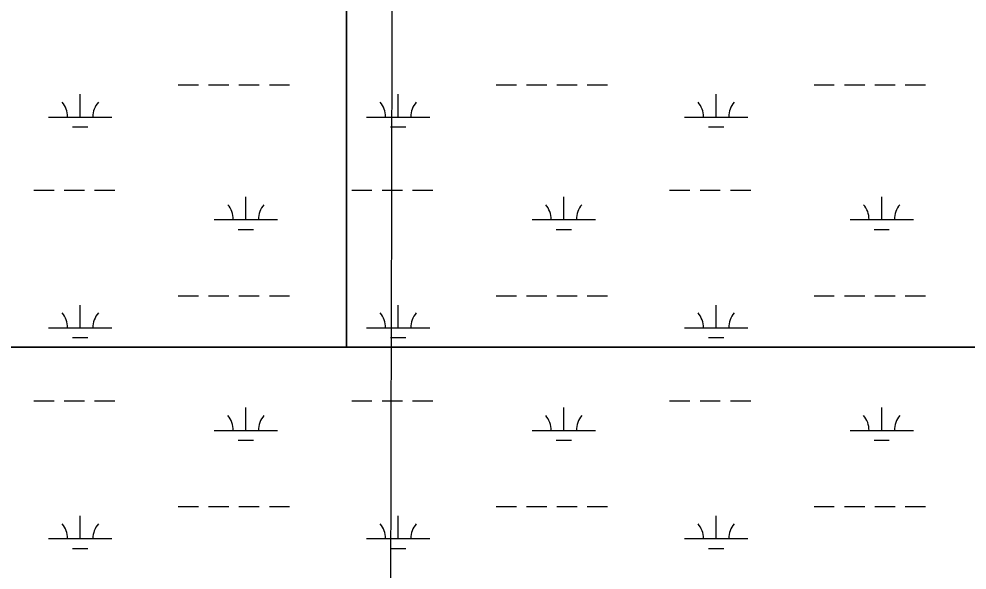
# Model space of a CAD drawing. Extents: x 3161564 to 3199464, y 849354 to 874788.
# Drawn here: x 3191353 to 3192849, y 865269 to 866138 of the extents above; entities that cross this region are included whole.
import ezdxf

# ---------------------------------------------------------------- set-up
doc = ezdxf.new("R2010")
doc.units = 0
for name, color, linetype in [('V-GRID-MAJR', 7, 'Continuous'), ('V-SITE-VEGE', 7, 'Continuous'), ('V-WETL-SWMP', 7, 'Continuous')]:
    doc.layers.add(name, color=color, linetype=linetype)

msp = doc.modelspace()

# ---------------------------------------------------------------- linework, layer by layer
at = {"layer": 'V-GRID-MAJR'}
msp.add_spline([(3191913.7830000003, 854747.76), (3191928.768, 860808.338), (3191943.758, 866870.86), (3191958.749, 872933.425), (3191958.754, 872935.3250000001)], degree=3, dxfattribs=at)
at = {"layer": 'V-SITE-VEGE'}
for p, q in [((3191870.0160000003, 866269.8309999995), (3191870.0160000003, 865620.4659999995)), ((3191870.0160000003, 865620.4659999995), (3193841.14, 865620.4659999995))]:
    msp.add_line(p, q, dxfattribs=at)
for points in [[(3187147.514000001, 865620.4659999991), (3191870.016000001, 865620.4659999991), (3191870.016000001, 866269.8309999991)], [(3193473.2120000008, 865620.4659999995), (3187147.5140000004, 865620.4659999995)]]:
    msp.add_lwpolyline(points, dxfattribs=at)
at = {"layer": 'V-WETL-SWMP'}
for p, q in [((3191604.0430846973, 866034.1676803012), (3191636.0430587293, 866034.1676803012)), ((3191652.043045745, 866034.167680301), (3191684.043019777, 866034.1676803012)), ((3191700.0430067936, 866034.1676803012), (3191732.0429808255, 866034.1676803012)), ((3191748.0429678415, 866034.1676803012), (3191780.0429418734, 866034.1676803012)), ((3192105.9506773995, 866034.1676803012), (3192137.9506514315, 866034.1676803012)), ((3192153.950638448, 866034.167680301), (3192185.9506124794, 866034.1676803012)), ((3192201.9505994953, 866034.1676803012), (3192233.9505735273, 866034.1676803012)), ((3192249.9505605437, 866034.1676803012), (3192281.9505345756, 866034.1676803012)), ((3192607.8582701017, 866034.1676803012), (3192639.8582441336, 866034.1676803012)), ((3192655.8582311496, 866034.167680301), (3192687.8582051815, 866034.1676803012)), ((3192703.858192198, 866034.1676803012), (3192735.85816623, 866034.1676803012)), ((3192751.8581532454, 866034.1676803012), (3192783.8581272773, 866034.1676803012)), ((3191449.451269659, 865983.4257018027), (3191449.451227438, 866019.425686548)), ((3191951.358862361, 865983.4257018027), (3191951.3588201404, 866019.425686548)), ((3192453.266455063, 865983.4257018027), (3192453.2664128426, 866019.425686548)), ((3191399.451310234, 865983.4257018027), (3191499.4512290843, 865983.4257018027)), ((3191901.358902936, 865983.4257018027), (3192001.3588217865, 865983.4257018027)), ((3192403.266495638, 865983.4257018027), (3192503.266414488, 865983.4257018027)), ((3191437.4512974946, 865967.9947083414), (3191461.4512780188, 865967.9947083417)), ((3191939.358890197, 865967.9947083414), (3191963.3588707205, 865967.9947083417)), ((3192441.266482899, 865967.9947083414), (3192465.266463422, 865967.9947083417)), ((3191376.043464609, 865867.9937507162), (3191408.043438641, 865867.9937507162)), ((3191424.0434256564, 865867.9937507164), (3191456.043399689, 865867.9937507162)), ((3191472.0433867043, 865867.9937507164), (3191504.0433607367, 865867.9937507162)), ((3191877.9510573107, 865867.9937507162), (3191909.9510313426, 865867.9937507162)), ((3191925.9510183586, 865867.9937507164), (3191957.9509923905, 865867.9937507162)), ((3191973.9509794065, 865867.9937507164), (3192005.950953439, 865867.9937507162)), ((3192379.8586500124, 865867.9937507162), (3192411.858624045, 865867.9937507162)), ((3192427.858611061, 865867.9937507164), (3192459.8585850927, 865867.9937507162)), ((3192475.8585721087, 865867.9937507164), (3192507.8585461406, 865867.9937507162)), ((3191710.887247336, 865821.5637703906), (3191710.8872051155, 865857.563755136)), ((3192212.7948400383, 865821.5637703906), (3192212.7947978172, 865857.563755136)), ((3192714.7024327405, 865821.5637703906), (3192714.7023905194, 865857.563755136)), ((3191660.8872879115, 865821.5637703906), (3191760.8872067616, 865821.5637703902)), ((3192162.794880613, 865821.5637703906), (3192262.7947994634, 865821.5637703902)), ((3192664.7024733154, 865821.5637703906), (3192764.702392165, 865821.5637703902)), ((3191698.8872751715, 865806.1327769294), (3191722.887255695, 865806.1327769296)), ((3192200.7948678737, 865806.1327769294), (3192224.7948483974, 865806.1327769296)), ((3192702.702460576, 865806.1327769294), (3192726.702441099, 865806.1327769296)), ((3191604.043474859, 865701.4928212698), (3191636.0434488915, 865701.4928212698)), ((3191652.0434359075, 865701.4928212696), (3191684.0434099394, 865701.4928212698)), ((3191700.0433969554, 865701.4928212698), (3191732.0433709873, 865701.4928212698)), ((3191748.0433580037, 865701.4928212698), (3191780.0433320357, 865701.4928212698)), ((3192105.9510675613, 865701.4928212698), (3192137.9510415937, 865701.4928212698)), ((3192153.951028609, 865701.4928212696), (3192185.9510026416, 865701.4928212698)), ((3192201.9509896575, 865701.4928212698), (3192233.95096369, 865701.4928212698)), ((3192249.9509507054, 865701.4928212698), (3192281.9509247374, 865701.4928212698)), ((3192607.8586602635, 865701.4928212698), (3192639.8586342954, 865701.4928212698)), ((3192655.858621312, 865701.4928212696), (3192687.858595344, 865701.4928212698)), ((3192703.8585823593, 865701.4928212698), (3192735.8585563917, 865701.4928212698)), ((3192751.8585434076, 865701.4928212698), (3192783.85851744, 865701.4928212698)), ((3191449.451659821, 865650.7508427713), (3191449.4516176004, 865686.7508275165)), ((3191951.359252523, 865650.7508427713), (3191951.3592103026, 865686.7508275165)), ((3192453.2668452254, 865650.7508427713), (3192453.2668030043, 865686.7508275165)), ((3191399.451700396, 865650.7508427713), (3191499.4516192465, 865650.7508427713)), ((3191901.359293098, 865650.7508427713), (3192001.3592119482, 865650.7508427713)), ((3192403.2668858, 865650.7508427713), (3192503.2668046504, 865650.7508427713)), ((3191437.4516876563, 865635.31984931), (3191461.4516681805, 865635.3198493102)), ((3191939.3592803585, 865635.31984931), (3191963.3592608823, 865635.3198493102)), ((3192441.2668730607, 865635.31984931), (3192465.2668535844, 865635.3198493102)), ((3191376.0438547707, 865535.3188916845), (3191408.0438288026, 865535.3188916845)), ((3191424.043815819, 865535.3188916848), (3191456.0437898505, 865535.3188916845)), ((3191472.0437768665, 865535.3188916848), (3191504.0437508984, 865535.3188916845)), ((3191710.887637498, 865488.8889113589), (3191710.8875952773, 865524.8888961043)), ((3191877.9514474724, 865535.3188916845), (3191909.951421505, 865535.3188916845)), ((3191925.951408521, 865535.3188916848), (3191957.9513825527, 865535.3188916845)), ((3191973.9513695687, 865535.3188916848), (3192005.9513436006, 865535.3188916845)), ((3192212.7952302, 865488.8889113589), (3192212.7951879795, 865524.8888961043)), ((3192379.8590401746, 865535.3188916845), (3192411.859014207, 865535.3188916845)), ((3192427.8590012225, 865535.3188916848), (3192459.8589752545, 865535.3188916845)), ((3192475.858962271, 865535.3188916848), (3192507.858936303, 865535.3188916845)), ((3192714.7028229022, 865488.8889113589), (3192714.702780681, 865524.8888961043)), ((3191660.8876780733, 865488.8889113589), (3191760.887596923, 865488.8889113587)), ((3192162.7952707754, 865488.8889113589), (3192262.795189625, 865488.8889113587)), ((3192664.702863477, 865488.8889113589), (3192764.7027823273, 865488.8889113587)), ((3191698.8876653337, 865473.4579178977), (3191722.8876458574, 865473.457917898)), ((3192200.795258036, 865473.4579178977), (3192224.795238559, 865473.457917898)), ((3192702.7028507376, 865473.4579178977), (3192726.702831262, 865473.457917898)), ((3191604.0438650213, 865368.8179622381), (3191636.0438390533, 865368.8179622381)), ((3191652.043826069, 865368.8179622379), (3191684.043800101, 865368.8179622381)), ((3191700.0437871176, 865368.8179622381), (3191732.0437611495, 865368.8179622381)), ((3191748.0437481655, 865368.8179622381), (3191780.0437221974, 865368.8179622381)), ((3192105.9514577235, 865368.8179622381), (3192137.9514317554, 865368.8179622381)), ((3192153.951418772, 865368.8179622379), (3192185.9513928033, 865368.8179622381)), ((3192201.9513798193, 865368.8179622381), (3192233.9513538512, 865368.8179622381)), ((3192249.9513408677, 865368.8179622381), (3192281.9513148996, 865368.8179622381)), ((3192607.8590504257, 865368.8179622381), (3192639.8590244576, 865368.8179622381)), ((3192655.8590114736, 865368.8179622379), (3192687.8589855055, 865368.8179622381)), ((3192703.858972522, 865368.8179622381), (3192735.858946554, 865368.8179622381)), ((3192751.8589335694, 865368.8179622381), (3192783.8589076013, 865368.8179622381)), ((3191449.452049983, 865318.0759837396), (3191449.452007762, 865354.0759684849)), ((3191951.359642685, 865318.0759837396), (3191951.3596004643, 865354.0759684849)), ((3192453.267235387, 865318.0759837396), (3192453.2671931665, 865354.0759684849)), ((3191399.452090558, 865318.0759837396), (3191499.4520094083, 865318.0759837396)), ((3191901.35968326, 865318.0759837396), (3192001.3596021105, 865318.0759837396)), ((3192403.267275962, 865318.0759837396), (3192503.267194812, 865318.0759837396)), ((3191437.4520778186, 865302.6449902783), (3191461.4520583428, 865302.6449902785)), ((3191939.3596705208, 865302.6449902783), (3191963.3596510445, 865302.6449902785)), ((3192441.267263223, 865302.6449902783), (3192465.267243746, 865302.6449902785))]:
    msp.add_line(p, q, dxfattribs=at)
for centre, radius, start, end in [((3191394.2083778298, 865983.9005047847), 35.24628790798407, 359.2281796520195, 40.77183798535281), ((3191504.6941603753, 865983.9005047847), 35.246287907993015, 139.22817724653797, 180.7718355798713), ((3191896.1159705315, 865983.9005047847), 35.24628790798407, 359.2281796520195, 40.77183798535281), ((3192006.601753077, 865983.9005047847), 35.246287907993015, 139.22817724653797, 180.7718355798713), ((3192398.0235632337, 865983.9005047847), 35.24628790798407, 359.2281796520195, 40.77183798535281), ((3192508.509345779, 865983.9005047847), 35.246287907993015, 139.22817724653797, 180.7718355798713), ((3191655.644355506, 865822.0385733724), 35.24628790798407, 359.2281796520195, 40.77183798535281), ((3191766.130138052, 865822.0385733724), 35.246287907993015, 139.22817724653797, 180.7718355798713), ((3192157.551948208, 865822.0385733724), 35.24628790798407, 359.2281796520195, 40.77183798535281), ((3192268.037730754, 865822.0385733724), 35.246287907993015, 139.22817724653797, 180.7718355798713), ((3192659.4595409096, 865822.0385733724), 35.24628790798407, 359.2281796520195, 40.77183798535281), ((3192769.945323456, 865822.0385733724), 35.246287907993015, 139.22817724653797, 180.7718355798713), ((3191394.2087679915, 865651.2256457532), 35.24628790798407, 359.2281796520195, 40.77183798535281), ((3191504.694550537, 865651.2256457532), 35.246287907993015, 139.22817724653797, 180.7718355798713), ((3191896.1163606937, 865651.2256457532), 35.24628790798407, 359.2281796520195, 40.77183798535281), ((3192006.602143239, 865651.2256457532), 35.246287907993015, 139.22817724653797, 180.7718355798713), ((3192398.0239533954, 865651.2256457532), 35.24628790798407, 359.2281796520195, 40.77183798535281), ((3192508.509735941, 865651.2256457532), 35.246287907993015, 139.22817724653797, 180.7718355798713), ((3191655.644745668, 865489.3637143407), 35.24628790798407, 359.2281796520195, 40.77183798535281), ((3191766.1305282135, 865489.3637143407), 35.246287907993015, 139.22817724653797, 180.7718355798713), ((3192157.55233837, 865489.3637143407), 35.24628790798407, 359.2281796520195, 40.77183798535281), ((3192268.038120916, 865489.3637143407), 35.246287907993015, 139.22817724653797, 180.7718355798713), ((3192659.4599310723, 865489.3637143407), 35.24628790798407, 359.2281796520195, 40.77183798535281), ((3192769.945713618, 865489.3637143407), 35.246287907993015, 139.22817724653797, 180.7718355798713), ((3191394.2091581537, 865318.5507867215), 35.24628790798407, 359.2281796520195, 40.77183798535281), ((3191504.6949406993, 865318.5507867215), 35.246287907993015, 139.22817724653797, 180.7718355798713), ((3191896.1167508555, 865318.5507867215), 35.24628790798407, 359.2281796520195, 40.77183798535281), ((3192006.602533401, 865318.5507867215), 35.246287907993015, 139.22817724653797, 180.7718355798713), ((3192398.0243435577, 865318.5507867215), 35.24628790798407, 359.2281796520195, 40.77183798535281), ((3192508.510126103, 865318.5507867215), 35.246287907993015, 139.22817724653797, 180.7718355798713)]:
    msp.add_arc(centre, radius, start, end, dxfattribs=at)

doc.saveas('drawing.dxf')
